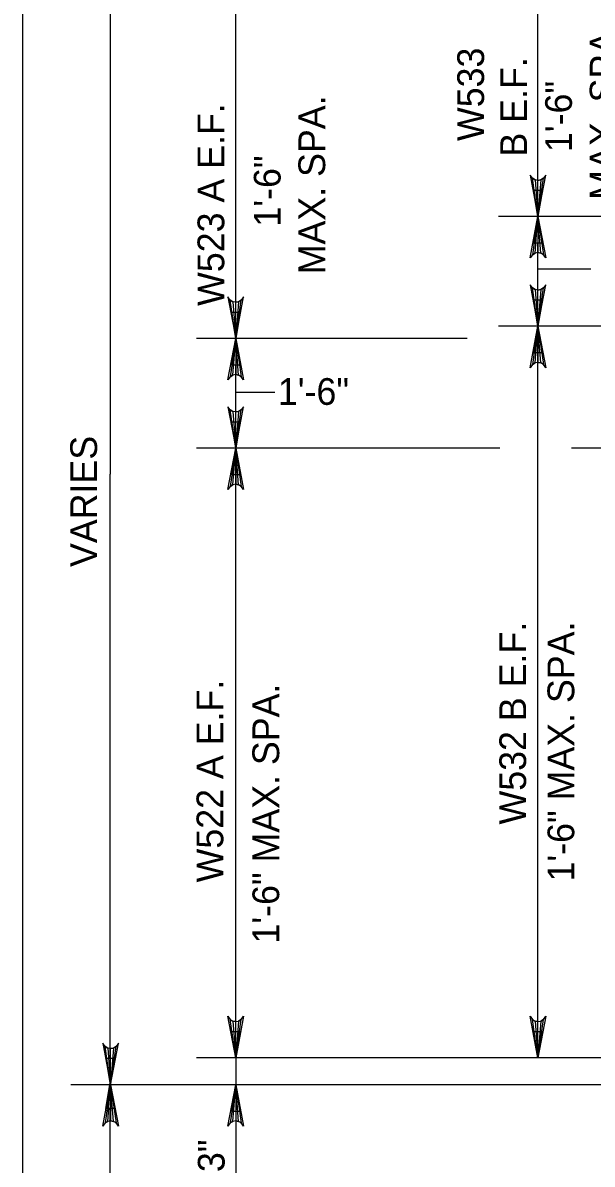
# Model space of a CAD drawing. Extents: x 638255 to 640306, y 296059 to 298435.
# Drawn here: x 639838.7 to 639902.6, y 298200.6 to 298328.7 of the extents above; entities that cross this region are included whole.
import ezdxf

# ---------------------------------------------------------------- set-up
doc = ezdxf.new("R2010")
doc.units = 0
doc.layers.add('Level 3', color=7, linetype='Continuous')
doc.layers.add('Level 4', color=7, linetype='Continuous')

msp = doc.modelspace()

# ---------------------------------------------------------------- linework, layer by layer
at = {"layer": 'Level 3'}
for p, q in [((639896.52, 298301.06), (639902.46, 298301.06)), ((639862.62, 298287.24), (639866.99, 298287.24))]:
    msp.add_line(p, q, dxfattribs=at)
at = {"layer": 'Level 4'}
for p, q in [((639838.73, 298185.13), (639838.73, 298346.55)), ((639848.54, 298346.55), (639848.54, 298278.03)), ((639862.62, 298293.26), (639862.62, 298335.66)), ((639896.52, 298306.93), (639896.52, 298335.66)), ((639907.88, 298306.93), (639892.1, 298306.93)), ((639896.52, 298297.57), (639896.52, 298303.99)), ((639958.26, 298294.62), (639892.1, 298294.62)), ((639896.52, 298212.55), (639896.52, 298294.62)), ((639862.03, 298293.26), (639858.2, 298293.26)), ((639888.58, 298293.26), (639858.2, 298293.26)), ((639862.62, 298283.89), (639862.62, 298290.31)), ((639862.03, 298280.94), (639858.2, 298280.94)), ((639892.26, 298280.94), (639858.2, 298280.94)), ((639862.62, 298212.55), (639862.62, 298280.94)), ((639957.83, 298280.94), (639900.27, 298280.94)), ((639848.54, 298212.47), (639848.54, 298278.03)), ((639919.42, 298212.55), (639858.2, 298212.55)), ((639862.62, 298212.55), (639862.62, 298197.94)), ((639917.28, 298212.55), (639887.12, 298212.55)), ((639927.49, 298209.52), (639844.12, 298209.52)), ((639893.88, 298209.52), (639858.2, 298209.52)), ((639848.54, 298185.13), (639848.54, 298206.84)), ((639862.62, 298206.57), (639862.62, 298203.63))]:
    msp.add_line(p, q, dxfattribs=at)
for points in [[(639896.52, 298306.93), (639897.39, 298311.58), (639897.14, 298311.23), (639896.83, 298311.04), (639896.52, 298310.99), (639896.21, 298311.04), (639895.89, 298311.23), (639895.65, 298311.58), (639896.52, 298306.93), (639895.89, 298311.23), (639896.21, 298311.04), (639896.52, 298306.93), (639896.52, 298310.99), (639896.83, 298311.04), (639896.52, 298306.93), (639897.14, 298311.23)], [(639896.52, 298306.93), (639897.39, 298302.28), (639897.14, 298302.64), (639896.83, 298302.82), (639896.52, 298302.88), (639896.21, 298302.82), (639895.89, 298302.64), (639895.65, 298302.28), (639896.52, 298306.93), (639895.89, 298302.64), (639896.21, 298302.82), (639896.52, 298306.93), (639896.52, 298302.88), (639896.83, 298302.82), (639896.52, 298306.93), (639897.14, 298302.64)], [(639896.52, 298294.62), (639897.39, 298299.27), (639897.14, 298298.92), (639896.83, 298298.73), (639896.52, 298298.68), (639896.21, 298298.73), (639895.89, 298298.92), (639895.65, 298299.27), (639896.52, 298294.62), (639895.89, 298298.92), (639896.21, 298298.73), (639896.52, 298294.62), (639896.52, 298298.68), (639896.83, 298298.73), (639896.52, 298294.62), (639897.14, 298298.92)], [(639862.62, 298293.26), (639863.49, 298297.91), (639863.24, 298297.55), (639862.93, 298297.36), (639862.62, 298297.31), (639862.3, 298297.36), (639861.99, 298297.55), (639861.74, 298297.91), (639862.62, 298293.26), (639861.99, 298297.55), (639862.3, 298297.36), (639862.62, 298293.26), (639862.62, 298297.31), (639862.93, 298297.36), (639862.62, 298293.26), (639863.24, 298297.55)], [(639896.52, 298294.62), (639897.39, 298289.97), (639897.14, 298290.33), (639896.83, 298290.51), (639896.52, 298290.57), (639896.21, 298290.51), (639895.89, 298290.33), (639895.65, 298289.97), (639896.52, 298294.62), (639895.89, 298290.33), (639896.21, 298290.51), (639896.52, 298294.62), (639896.52, 298290.57), (639896.83, 298290.51), (639896.52, 298294.62), (639897.14, 298290.33)], [(639862.62, 298293.26), (639863.49, 298288.6), (639863.24, 298288.96), (639862.93, 298289.15), (639862.62, 298289.2), (639862.3, 298289.15), (639861.99, 298288.96), (639861.74, 298288.6), (639862.62, 298293.26), (639861.99, 298288.96), (639862.3, 298289.15), (639862.62, 298293.26), (639862.62, 298289.2), (639862.93, 298289.15), (639862.62, 298293.26), (639863.24, 298288.96)], [(639862.62, 298280.94), (639863.49, 298285.59), (639863.24, 298285.24), (639862.93, 298285.05), (639862.62, 298285), (639862.3, 298285.05), (639861.99, 298285.24), (639861.74, 298285.59), (639862.62, 298280.94), (639861.99, 298285.24), (639862.3, 298285.05), (639862.62, 298280.94), (639862.62, 298285), (639862.93, 298285.05), (639862.62, 298280.94), (639863.24, 298285.24)], [(639862.62, 298280.94), (639863.49, 298276.29), (639863.24, 298276.65), (639862.93, 298276.83), (639862.62, 298276.89), (639862.3, 298276.83), (639861.99, 298276.65), (639861.74, 298276.29), (639862.62, 298280.94), (639861.99, 298276.65), (639862.3, 298276.83), (639862.62, 298280.94), (639862.62, 298276.89), (639862.93, 298276.83), (639862.62, 298280.94), (639863.24, 298276.65)], [(639862.62, 298212.55), (639861.74, 298217.2), (639861.99, 298216.84), (639862.3, 298216.66), (639862.62, 298216.6), (639862.93, 298216.66), (639863.24, 298216.84), (639863.49, 298217.2), (639862.62, 298212.55), (639863.24, 298216.84), (639862.93, 298216.66), (639862.62, 298212.55), (639862.62, 298216.6), (639862.3, 298216.66), (639862.62, 298212.55), (639861.99, 298216.84)], [(639896.52, 298212.55), (639895.65, 298217.2), (639895.89, 298216.84), (639896.21, 298216.66), (639896.52, 298216.6), (639896.83, 298216.66), (639897.14, 298216.84), (639897.39, 298217.2), (639896.52, 298212.55), (639897.14, 298216.84), (639896.83, 298216.66), (639896.52, 298212.55), (639896.52, 298216.6), (639896.21, 298216.66), (639896.52, 298212.55), (639895.89, 298216.84)], [(639848.58, 298209.52), (639849.46, 298214.17), (639849.21, 298213.82), (639848.89, 298213.63), (639848.58, 298213.58), (639848.27, 298213.63), (639847.96, 298213.82), (639847.71, 298214.17), (639848.58, 298209.52), (639847.96, 298213.82), (639848.27, 298213.63), (639848.58, 298209.52), (639848.58, 298213.58), (639848.89, 298213.63), (639848.58, 298209.52), (639849.21, 298213.82)], [(639848.58, 298209.52), (639849.46, 298204.87), (639849.21, 298205.23), (639848.89, 298205.41), (639848.58, 298205.47), (639848.27, 298205.41), (639847.96, 298205.23), (639847.71, 298204.87), (639848.58, 298209.52), (639847.96, 298205.23), (639848.27, 298205.41), (639848.58, 298209.52), (639848.58, 298205.47), (639848.89, 298205.41), (639848.58, 298209.52), (639849.21, 298205.23)], [(639862.62, 298209.52), (639863.49, 298204.87), (639863.24, 298205.23), (639862.93, 298205.41), (639862.62, 298205.47), (639862.3, 298205.41), (639861.99, 298205.23), (639861.74, 298204.87), (639862.62, 298209.52), (639861.99, 298205.23), (639862.3, 298205.41), (639862.62, 298209.52), (639862.62, 298205.47), (639862.93, 298205.41), (639862.62, 298209.52), (639863.24, 298205.23)]]:
    msp.add_lwpolyline(points, dxfattribs=at)
for points in [[(639896.03, 298309.88), (639897.01, 298309.88), (639896.52, 298306.93)], [(639896.03, 298303.99), (639897.01, 298303.99), (639896.52, 298306.93)], [(639896.03, 298297.57), (639897.01, 298297.57), (639896.52, 298294.62)], [(639862.13, 298296.2), (639863.11, 298296.2), (639862.62, 298293.26)], [(639896.03, 298291.67), (639897.01, 298291.67), (639896.52, 298294.62)], [(639862.13, 298290.31), (639863.11, 298290.31), (639862.62, 298293.26)], [(639862.13, 298283.89), (639863.11, 298283.89), (639862.62, 298280.94)], [(639862.13, 298278), (639863.11, 298278), (639862.62, 298280.94)], [(639862.13, 298215.5), (639863.11, 298215.5), (639862.62, 298212.55)], [(639896.03, 298215.5), (639897.01, 298215.5), (639896.52, 298212.55)], [(639849.03, 298212.47), (639848.05, 298212.47), (639848.54, 298209.52)], [(639849.03, 298206.84), (639848.05, 298206.84), (639848.54, 298209.79)], [(639862.13, 298206.57), (639863.11, 298206.57), (639862.62, 298209.52)]]:
    msp.add_lwpolyline(points, close=True, dxfattribs=at)

# ---------------------------------------------------------------- texts
at = {"layer": 'Level 3'}
msp.add_text('3"', height=3, rotation=90, dxfattribs=at).set_placement((639861.37, 298199.72))
at = {"layer": 'Level 4'}
for s, height, p in [('MAX. SPA.', 3, (639905.33, 298308.81)), ('W533', 3, (639890.47, 298315.4)), ('B E.F.', 3, (639895.29, 298313.66)), ('1\'-6"', 3, (639900.33, 298314.16)), ('W523 A E.F.', 3.0001, (639861.33, 298296.9)), ('MAX. SPA.', 3, (639872.65, 298300.45)), ('1\'-6"', 3, (639867.65, 298305.8)), ('VARIES', 3, (639847.06, 298267.61)), ('W532 B E.F.', 3.0001, (639895.19, 298238.72)), ('1\'-6" MAX. SPA.', 3.0001, (639900.59, 298232.32)), ('W522 A E.F.', 3.0001, (639861.22, 298232.22)), ('1\'-6" MAX. SPA.', 3.0001, (639867.49, 298225.36))]:
    msp.add_text(s, height=height, rotation=90, dxfattribs=at).set_placement(p)
msp.add_text('1\'-6"', height=3, dxfattribs=at).set_placement((639867.34, 298285.8))

doc.saveas('drawing.dxf')
